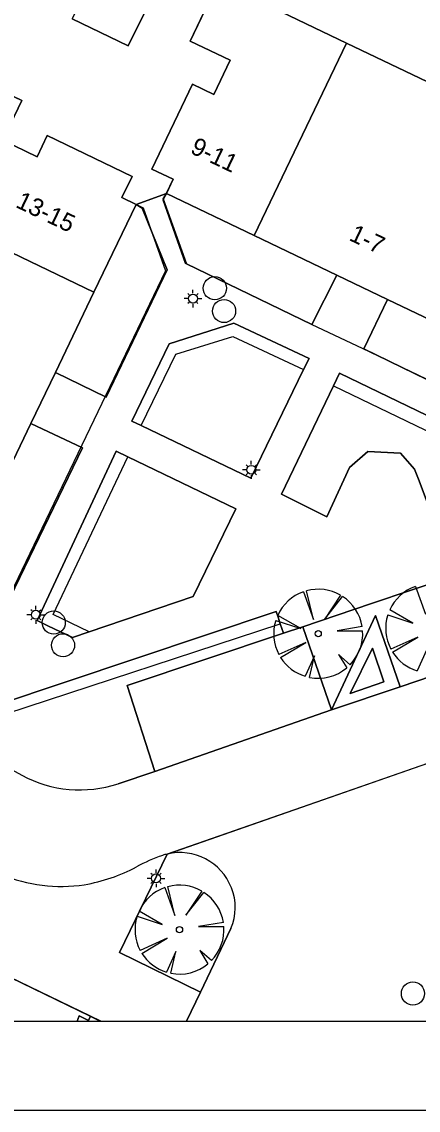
# Model space of a CAD drawing. Extents: x 124901 to 125496, y 515369 to 515789.
# Drawn here: x 125260.3 to 125282.5, y 515368.5 to 515429.7 of the extents above; entities that cross this region are included whole.
import ezdxf

# ---------------------------------------------------------------- set-up
doc = ezdxf.new("R2010")
doc.units = 0
for name, color, linetype in [('Alg Kaders', 7, 'Continuous'), ('Boom', 7, 'Continuous'), ('Gebouw', 7, 'Continuous'), ('Lichtmast', 7, 'Continuous'), ('Onbegroeid terrein', 7, 'Continuous'), ('Parkeren', 7, 'Continuous'), ('Perceelsgrenzen', 7, 'Continuous'), ('Putten', 7, 'Continuous'), ('Teksten', 7, 'Continuous'), ('Vegetatie', 7, 'Continuous'), ('Voetpad', 7, 'Continuous'), ('Wegen lokale weg', 7, 'Continuous')]:
    doc.layers.add(name, color=color, linetype=linetype)

msp = doc.modelspace()

# ---------------------------------------------------------------- linework, layer by layer
at = {"layer": 'Alg Kaders'}
for points in [[(125495.925, 515789.043), (124901.425, 515789.043), (124901.425, 515368.543), (125495.925, 515368.543)], [(125490.925, 515784.043), (124906.425, 515784.043), (124906.425, 515373.543), (125490.925, 515373.543)]]:
    msp.add_lwpolyline(points, close=True, dxfattribs=at)
at = {"layer": 'Boom'}
for p, q in [((125282.391, 515397.971), (125282.965, 515396.408)), ((125276.098, 515397.666), (125276.672, 515396.103)), ((125276.672, 515396.103), (125276.278, 515397.722)), ((125278.185, 515397.469), (125277.283, 515396.115)), ((125277.283, 515396.115), (125278.299, 515397.399)), ((125275.952, 515395.602), (125274.654, 515396.344)), ((125280.838, 515396.364), (125282.245, 515395.907)), ((125282.245, 515395.907), (125280.947, 515396.649)), ((125274.545, 515396.059), (125275.952, 515395.602)), ((125279.396, 515395.712), (125278.003, 515395.48)), ((125278.003, 515395.48), (125279.423, 515395.482)), ((125282.526, 515395.126), (125281.012, 515394.444)), ((125281.106, 515394.281), (125282.526, 515395.126)), ((125276.233, 515394.821), (125274.719, 515394.139)), ((125274.813, 515393.976), (125276.233, 515394.821)), ((125283.014, 515394.381), (125282.488, 515393.223)), ((125276.721, 515394.076), (125276.195, 515392.918)), ((125276.443, 515392.856), (125276.721, 515394.076)), ((125278.727, 515393.571), (125278.064, 515394.137)), ((125278.064, 515394.137), (125278.528, 515393.386)), ((125268.305, 515381.046), (125268.879, 515379.483)), ((125268.879, 515379.483), (125268.485, 515381.102)), ((125270.392, 515380.849), (125269.49, 515379.495)), ((125269.49, 515379.495), (125270.506, 515380.779)), ((125268.159, 515378.982), (125266.861, 515379.724)), ((125266.752, 515379.439), (125268.159, 515378.982)), ((125271.603, 515379.092), (125270.21, 515378.86)), ((125270.21, 515378.86), (125271.63, 515378.862)), ((125268.44, 515378.201), (125266.926, 515377.519)), ((125267.02, 515377.356), (125268.44, 515378.201)), ((125268.928, 515377.456), (125268.402, 515376.298)), ((125268.65, 515376.236), (125268.928, 515377.456)), ((125270.934, 515376.951), (125270.271, 515377.517)), ((125270.271, 515377.517), (125270.735, 515376.766))]:
    msp.add_line(p, q, dxfattribs=at)
for centre in [(125276.929, 515395.308), (125269.136, 515378.688)]:
    msp.add_circle(centre, 0.175, dxfattribs=at)
for centre, start, end in [((125283.222, 515395.613), 109.41321, 155.51808), ((125276.929, 515395.308), 109.41321, 155.51808), ((125276.929, 515395.308), 59.83683, 105.08745), ((125276.929, 515395.308), 9.30414, 56.77579), ((125283.222, 515395.613), 162.51275, 207.88601), ((125276.929, 515395.308), 162.51275, 207.88601), ((125276.929, 515395.308), 315.98341, 3.99013), ((125283.222, 515395.613), 212.18861, 252.91823), ((125276.929, 515395.308), 212.18861, 252.91823), ((125276.929, 515395.308), 258.78131, 309.75255), ((125269.136, 515378.688), 109.41321, 155.51808), ((125269.136, 515378.688), 59.83683, 105.08745), ((125269.136, 515378.688), 9.30414, 56.77579), ((125269.136, 515378.688), 162.51275, 207.88601), ((125269.136, 515378.688), 315.98341, 3.99013), ((125269.136, 515378.688), 212.18861, 252.91823), ((125269.136, 515378.688), 258.78131, 309.75255)]:
    msp.add_arc(centre, 2.5, start, end, dxfattribs=at)
at = {"layer": 'Gebouw'}
for points in [[(125278.514, 515428.494), (125273.94, 515430.68), (125276.66, 515436.36), (125274.05, 515437.61), (125269.74, 515428.6), (125271.98, 515427.53), (125271.06, 515425.61), (125269.87, 515426.18), (125267.59, 515421.41), (125268.78, 515420.84), (125268.4, 515420.04), (125273.333, 515417.677)], [(125250.03, 515426.96), (125255.71, 515424.23), (125253.531, 515419.694), (125264.329, 515414.501), (125266.7, 515419.43), (125265.9, 515419.81), (125266.47, 515421), (125261.7, 515423.29), (125261.13, 515422.1), (125259.21, 515423.03), (125260.28, 515425.26), (125251.28, 515429.58)], [(125290.49, 515422.77), (125278.514, 515428.494), (125273.333, 515417.677), (125277.982, 515415.451), (125280.828, 515414.088), (125285.305, 515411.944)], [(125258.571, 515402.53), (125260.779, 515407.12), (125262.161, 515409.994), (125264.329, 515414.501), (125253.531, 515419.694), (125247.78, 515407.72)]]:
    msp.add_lwpolyline(points, close=True, dxfattribs=at)
msp.add_lwpolyline([(125263.392, 515373.543), (125263.502, 515373.838), (125264.023, 515373.59), (125264.132, 515373.825), (125259, 515376.3), (125259.57, 515377.47)], dxfattribs=at)
at = {"layer": 'Lichtmast'}
for p, q in [((125269.892, 515414.438), (125269.892, 515414.638)), ((125269.592, 515414.139), (125269.392, 515414.138)), ((125269.68, 515413.926), (125269.608, 515413.855)), ((125269.68, 515414.35), (125269.61, 515414.421)), ((125269.892, 515413.838), (125269.892, 515413.638)), ((125270.104, 515414.35), (125270.175, 515414.422)), ((125270.104, 515413.926), (125270.174, 515413.855)), ((125270.192, 515414.138), (125270.392, 515414.138)), ((125272.959, 515404.732), (125272.889, 515404.803)), ((125273.171, 515404.82), (125273.171, 515405.02)), ((125273.383, 515404.732), (125273.454, 515404.804)), ((125272.871, 515404.521), (125272.671, 515404.52)), ((125272.959, 515404.308), (125272.887, 515404.237)), ((125273.171, 515404.22), (125273.171, 515404.02)), ((125273.383, 515404.308), (125273.453, 515404.237)), ((125273.471, 515404.52), (125273.671, 515404.52)), ((125261.061, 515396.676), (125261.061, 515396.876)), ((125260.761, 515396.377), (125260.561, 515396.376)), ((125260.849, 515396.164), (125260.777, 515396.093)), ((125260.849, 515396.588), (125260.779, 515396.659)), ((125261.273, 515396.588), (125261.344, 515396.66)), ((125261.273, 515396.164), (125261.343, 515396.093)), ((125261.361, 515396.376), (125261.561, 515396.376)), ((125261.061, 515396.076), (125261.061, 515395.876)), ((125267.816, 515381.867), (125267.816, 515382.067)), ((125267.516, 515381.568), (125267.316, 515381.567)), ((125267.604, 515381.779), (125267.534, 515381.85)), ((125268.028, 515381.779), (125268.099, 515381.851)), ((125268.116, 515381.567), (125268.316, 515381.567)), ((125267.604, 515381.355), (125267.532, 515381.284)), ((125267.816, 515381.267), (125267.816, 515381.067)), ((125268.028, 515381.355), (125268.098, 515381.284))]:
    msp.add_line(p, q, dxfattribs=at)
for centre in [(125269.892, 515414.138), (125273.171, 515404.52), (125261.061, 515396.376), (125267.816, 515381.567)]:
    msp.add_circle(centre, 0.25, dxfattribs=at)
at = {"layer": 'Onbegroeid terrein'}
for points in [[(125284.076, 515432.781), (125278.38, 515435.732), (125274.199, 515437.898), (125274.05, 515437.61), (125276.66, 515436.36), (125273.94, 515430.68), (125278.514, 515428.494), (125290.49, 515422.77)], [(125285.305, 515411.944), (125280.828, 515414.088), (125279.5, 515411.321), (125292.261, 515405.098)], [(125268.443, 515382.933), (125265.762, 515377.402), (125270.319, 515375.178), (125272.018, 515378.749)], [(125264.716, 515373.543), (125264.132, 515373.825), (125264.023, 515373.59), (125263.502, 515373.838), (125263.392, 515373.543)]]:
    msp.add_lwpolyline(points, dxfattribs=at)
for points in [[(125268.214, 515419.739), (125269.532, 515416.086), (125276.566, 515412.691), (125277.982, 515415.451), (125273.333, 515417.677), (125268.4, 515420.04)], [(125268.44, 515415.749), (125267.044, 515419.213), (125266.7, 515419.43), (125264.329, 515414.501), (125262.161, 515409.994), (125265.013, 515408.598)], [(125256.2, 515397.6), (125259.073, 515396.218), (125263.683, 515405.757), (125260.779, 515407.12), (125258.571, 515402.53)], [(125277.681, 515391.027), (125280.155, 515396.337), (125281.535, 515392.334), (125285.987, 515393.844), (125284.394, 515398.516), (125284.389, 515398.514), (125279.924, 515397.006), (125276.068, 515395.704)], [(125280.617, 515392.6), (125279.975, 515394.494), (125278.723, 515391.958)]]:
    msp.add_lwpolyline(points, close=True, dxfattribs=at)
for centre, radius, start, end in [((125269.152, 515379.898), 3.117, 21.55867, 103.147), ((125269.371, 515379.934), 2.9, 335.8753, 22.47638)]:
    msp.add_arc(centre, radius, start, end, dxfattribs=at)
at = {"layer": 'Parkeren'}
msp.add_lwpolyline([(125277.681, 515391.027), (125276.068, 515395.704), (125274.974, 515395.339), (125266.193, 515392.406), (125267.758, 515387.579)], close=True, dxfattribs=at)
at = {"layer": 'Perceelsgrenzen'}
for points in [[(125288.88, 515406.8), (125279.42, 515411.33), (125276.58, 515412.66), (125269.47, 515416.1), (125268.22, 515419.67), (125268.78, 515420.84), (125267.59, 515421.41), (125269.87, 515426.18), (125271.06, 515425.61), (125271.98, 515427.53), (125269.74, 515428.6), (125270.716, 515430.64), (125264.92, 515433.45), (125259.879, 515435.887), (125255.017, 515438.237), (125252.55, 515439.43), (125250.159, 515440.578), (125246.78, 515442.199), (125244.09, 515443.49), (125240.66, 515445.16), (125227.77, 515451.37), (125225.09, 515452.7), (125214.88, 515457.61), (125203.63, 515462.97)], [(125220.297, 515373.543), (125228.71, 515390.93), (125257.1, 515377.22), (125257.67, 515378.39), (125257.822, 515378.619), (125258.028, 515378.801), (125258.274, 515378.923), (125258.543, 515378.978), (125258.817, 515378.962), (125259.078, 515378.875), (125259.307, 515378.724), (125259.49, 515378.519), (125259.614, 515378.274), (125259.67, 515378.005), (125259.655, 515377.731), (125259.57, 515377.47), (125259, 515376.3), (125264.08, 515373.85), (125264.678, 515373.543)], [(125220.297, 515373.543), (125228.71, 515390.93), (125257.1, 515377.22), (125257.67, 515378.39), (125257.822, 515378.619), (125258.028, 515378.801), (125258.274, 515378.923), (125258.543, 515378.978), (125258.817, 515378.962), (125259.078, 515378.875), (125259.307, 515378.724), (125259.49, 515378.519), (125259.614, 515378.274), (125259.67, 515378.005), (125259.655, 515377.731), (125259.57, 515377.47), (125259, 515376.3), (125264.08, 515373.85), (125264.678, 515373.543)]]:
    msp.add_lwpolyline(points, dxfattribs=at)
for points in [[(125270.716, 515430.64), (125274.12, 515437.76), (125278.94, 515435.44), (125279.33, 515436.25), (125284.59, 515433.74), (125292.38, 515450.04), (125312.72, 515440.33), (125296.52, 515406.57), (125290.24, 515409.58), (125288.88, 515406.8), (125279.42, 515411.33), (125276.58, 515412.66), (125269.47, 515416.1), (125268.22, 515419.67), (125268.78, 515420.84), (125267.59, 515421.41), (125269.87, 515426.18), (125271.06, 515425.61), (125271.98, 515427.53), (125269.74, 515428.6)], [(125220.77, 515408.05), (125221.23, 515411.13), (125226.46, 515422.01), (125228.59, 515426.46), (125245.64, 515418.32), (125251.09, 515429.67), (125260.28, 515425.26), (125259.21, 515423.03), (125261.13, 515422.1), (125261.7, 515423.29), (125266.47, 515421), (125265.9, 515419.81), (125267.1, 515419.24), (125268.34, 515415.69), (125257.36, 515392.83), (125233.5, 515404.39), (125232.54, 515402.38)], [(125268.34, 515415.69), (125257.36, 515392.83), (125233.5, 515404.39), (125232.54, 515402.38), (125220.77, 515408.05), (125221.23, 515411.13), (125226.46, 515422.01), (125228.59, 515426.46), (125245.64, 515418.32), (125251.09, 515429.67), (125260.28, 515425.26), (125259.21, 515423.03), (125261.13, 515422.1), (125261.7, 515423.29), (125266.47, 515421), (125265.9, 515419.81), (125267.1, 515419.24)]]:
    msp.add_lwpolyline(points, close=True, dxfattribs=at)
at = {"layer": 'Putten'}
for centre in [(125271.12, 515414.72), (125271.64, 515413.44), (125262.07, 515395.94), (125262.59, 515394.66), (125282.25, 515375.1)]:
    msp.add_circle(centre, 0.65, dxfattribs=at)
at = {"layer": 'Vegetatie'}
for points in [[(125270.642, 515441.796), (125269.295, 515442.525), (125266.072, 515435.907), (125264.883, 515433.466), (125263.104, 515429.854), (125266.255, 515428.328), (125272.489, 515440.849)], [(125273.14, 515404.052), (125276.111, 515410.146), (125276.418, 515410.777), (125272.182, 515412.766), (125268.547, 515411.603), (125266.464, 515407.248), (125266.985, 515406.999)], [(125266.985, 515406.999), (125268.938, 515411.007), (125272.139, 515412.01), (125276.111, 515410.146), (125276.418, 515410.777), (125272.182, 515412.766), (125268.547, 515411.603), (125266.464, 515407.248)], [(125283.345, 515401.899), (125289.067, 515403.814), (125290.111, 515404.163), (125278.124, 515409.943), (125277.785, 515409.235), (125274.871, 515403.148), (125277.404, 515401.87), (125278.686, 515404.641), (125279.708, 515405.548), (125281.543, 515405.445), (125282.346, 515404.561), (125282.592, 515403.907)], [(125277.785, 515409.235), (125289.067, 515403.814), (125290.111, 515404.163), (125278.124, 515409.943)], [(125262.04, 515396.391), (125266.23, 515405.242), (125265.571, 515405.557), (125261.131, 515396.055), (125261.742, 515395.761), (125263.117, 515395.1), (125264.058, 515395.42)], [(125272.303, 515402.335), (125266.23, 515405.242), (125265.571, 515405.557), (125261.131, 515396.055), (125261.742, 515395.761), (125263.117, 515395.1), (125264.058, 515395.42), (125269.902, 515397.408)], [(125259.386, 515390.809), (125274.797, 515395.869), (125274.67, 515396.248), (125274.564, 515396.564), (125258.779, 515391.274), (125257.705, 515388.763), (125258.064, 515388.567), (125258.418, 515388.374)]]:
    msp.add_lwpolyline(points, close=True, dxfattribs=at)
msp.add_lwpolyline([(125265.683, 515386.887), (125267.758, 515387.579), (125266.193, 515392.406), (125274.974, 515395.339), (125274.797, 515395.869), (125274.67, 515396.248), (125274.564, 515396.564), (125258.779, 515391.274), (125257.705, 515388.763), (125258.064, 515388.567), (125258.418, 515388.374), (125260.273, 515387.361)], dxfattribs=at)
msp.add_arc((125263.525, 515393.365), 6.828, 241.55996, 288.42561, dxfattribs=at)
at = {"layer": 'Voetpad'}
for points in [[(125272.489, 515440.849), (125266.255, 515428.328), (125263.104, 515429.854)], [(125251.555, 515430.157), (125251.28, 515429.58), (125260.28, 515425.26), (125259.21, 515423.03), (125261.13, 515422.1), (125261.7, 515423.29), (125266.47, 515421), (125265.9, 515419.81), (125266.7, 515419.43), (125268.4, 515420.04), (125268.78, 515420.84), (125267.59, 515421.41), (125269.87, 515426.18), (125271.06, 515425.61), (125271.98, 515427.53), (125269.74, 515428.6), (125274.05, 515437.61)], [(125292.261, 515405.098), (125279.5, 515411.321), (125280.828, 515414.088), (125277.982, 515415.451), (125276.566, 515412.691), (125269.532, 515416.086), (125268.214, 515419.739), (125268.4, 515420.04), (125266.7, 515419.43), (125267.044, 515419.213), (125268.44, 515415.749), (125265.013, 515408.598), (125262.161, 515409.994), (125260.779, 515407.12), (125263.683, 515405.757), (125259.073, 515396.218), (125257.386, 515392.728), (125253.781, 515394.496), (125252.326, 515395.21), (125248.131, 515397.267), (125245.312, 515398.65)], [(125258.779, 515391.274), (125274.564, 515396.564), (125274.67, 515396.248), (125274.797, 515395.869), (125274.974, 515395.339), (125276.068, 515395.704), (125279.924, 515397.006), (125284.389, 515398.514)], [(125269.53, 515373.543), (125270.319, 515375.178), (125265.762, 515377.402), (125268.443, 515382.933)], [(125259.57, 515377.47), (125259, 515376.3), (125264.132, 515373.825), (125264.716, 515373.543)]]:
    msp.add_lwpolyline(points, dxfattribs=at)
for points in [[(125276.111, 515410.146), (125273.14, 515404.052), (125266.985, 515406.999), (125266.464, 515407.248), (125268.547, 515411.603), (125272.182, 515412.766), (125276.418, 515410.777)], [(125289.067, 515403.814), (125283.345, 515401.899), (125282.592, 515403.907), (125282.346, 515404.561), (125281.543, 515405.445), (125279.708, 515405.548), (125278.686, 515404.641), (125277.404, 515401.87), (125274.871, 515403.148), (125277.785, 515409.235), (125278.124, 515409.943), (125290.111, 515404.163)], [(125266.23, 515405.242), (125272.303, 515402.335), (125269.902, 515397.408), (125264.058, 515395.42), (125263.117, 515395.1), (125261.742, 515395.761), (125261.131, 515396.055), (125265.571, 515405.557)], [(125280.155, 515396.337), (125277.681, 515391.027), (125281.535, 515392.334)], [(125279.975, 515394.494), (125280.617, 515392.6), (125278.723, 515391.958)]]:
    msp.add_lwpolyline(points, close=True, dxfattribs=at)
for centre, radius, start, end in [((125270.925, 515374.701), 8.607, 108.5277, 119.2453), ((125269.234, 515379.63), 3.397, 103.45896, 107.89272), ((125262.04, 515391.127), 10.07, 279.98347, 297.69298), ((125262.505, 515389.959), 8.842, 247.53125, 278.32768)]:
    msp.add_arc(centre, radius, start, end, dxfattribs=at)
at = {"layer": 'Wegen lokale weg'}
msp.add_line((125287.916, 515389.718), (125268.443, 515382.933), dxfattribs=at)
for points in [[(125268.443, 515382.933), (125287.916, 515389.718), (125300.616, 515394.002), (125313.283, 515398.299), (125317.943, 515399.904), (125316.482, 515404.218), (125285.987, 515393.844), (125281.535, 515392.334), (125277.681, 515391.027), (125267.758, 515387.579), (125265.683, 515386.887)], [(125272.018, 515378.749), (125270.319, 515375.178), (125269.53, 515373.543)]]:
    msp.add_lwpolyline(points, dxfattribs=at)
for centre, radius, start, end in [((125263.525, 515393.365), 6.828, 241.55996, 288.42561), ((125270.925, 515374.701), 8.607, 108.5277, 119.2453), ((125269.234, 515379.63), 3.397, 103.45896, 107.89272), ((125269.152, 515379.898), 3.117, 21.55867, 103.147), ((125262.04, 515391.127), 10.07, 279.98347, 297.69298), ((125262.505, 515389.959), 8.842, 247.53125, 278.32768), ((125269.371, 515379.934), 2.9, 335.8753, 22.47638)]:
    msp.add_arc(centre, radius, start, end, dxfattribs=at)

# ---------------------------------------------------------------- texts
at = {"layer": 'Teksten'}
for s, rotation, p in [('9-11', 334.5, (125269.683, 515422.338)), ('13-15', 334.4, (125259.872, 515419.3)), ('1-7', 334.5, (125278.609, 515417.443))]:
    msp.add_text(s, height=1, rotation=rotation, dxfattribs=at).set_placement(p)

doc.saveas('drawing.dxf')
